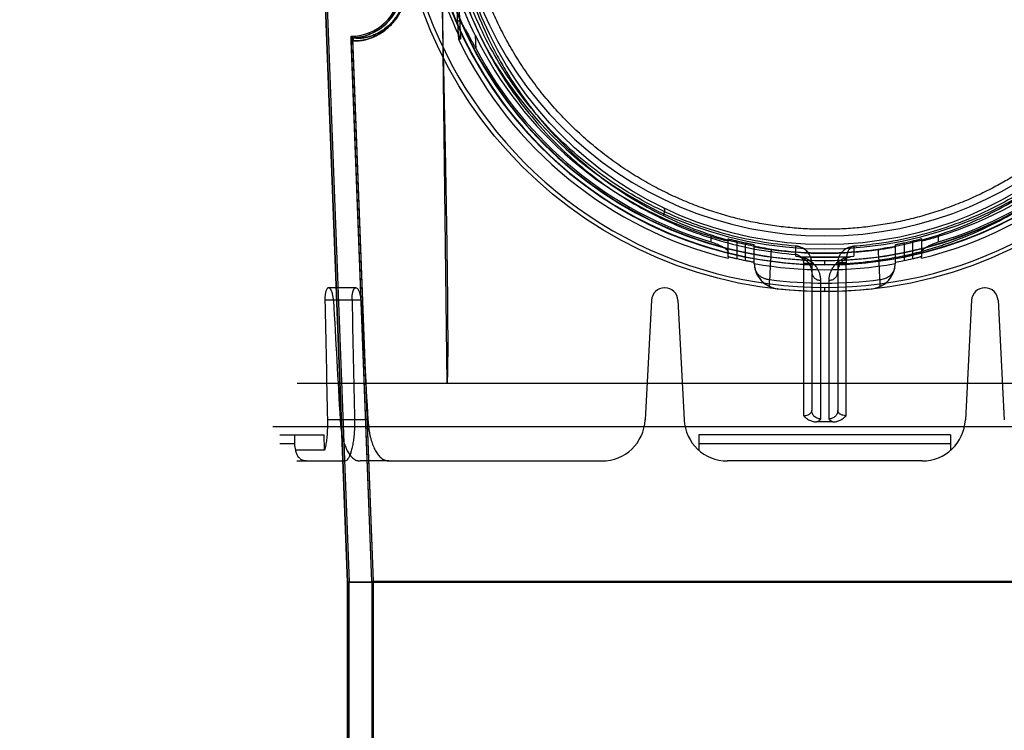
# Model space of a CAD drawing. Header units: millimetres. Extents: x 0 to 297, y 0 to 210.
# Tile 416 of 455: x 241.902 to 242.812, y 159.338 to 159.995. Entities that reach past the tile are written whole.
import ezdxf

# ---------------------------------------------------------------- set-up
doc = ezdxf.new("R2010")
doc.units = ezdxf.units.MM
doc.header["$LTSCALE"] = 16.335
doc.layers.get('0').update_dxf_attribs({"linetype": 'CONTINUOUS'})
for name, color, linetype in [('AXES_REF', 7, 'CONTINUOUS'), ('INTFCLR_1', 7, 'CONTINUOUS'), ('INTFCLR_144815', 7, 'CONTINUOUS'), ('INTFCLR_72935', 7, 'CONTINUOUS')]:
    doc.layers.add(name, color=color, linetype=linetype)

msp = doc.modelspace()

# ---------------------------------------------------------------- linework, layer by layer
at = {"color": 7, "linetype": 'Continuous'}
for radius in [7.75666, 7.756, 7.70633]:
    msp.add_circle((241.43024, 154.5393), radius, dxfattribs=at)
msp.add_arc((241.43024, 154.5393), 7.68, 278.277129, 261.722871, dxfattribs=at)
at = {"layer": 'AXES_REF', "color": 9, "linetype": 'Continuous'}
msp.add_arc((241.43024, 154.5393), 7.07561, 94.411812, 85.588188, dxfattribs=at)
at = {"layer": 'INTFCLR_1', "color": 6, "linetype": 'Continuous'}
for p, q in [((242.1637, 160.56203), (242.20522, 159.47529)), ((242.16511, 160.5621), (242.20663, 159.47531)), ((242.22781, 159.47572), (242.2087, 159.97608)), ((242.22922, 159.47575), (242.21011, 159.97614)), ((242.20522, 159.4753), (242.20663, 159.4753)), ((242.20522, 157.33929), (242.20522, 159.47529)), ((243.08771, 159.47529), (242.20522, 159.47529)), ((242.20663, 157.33929), (242.20663, 159.4753)), ((242.22781, 159.47573), (242.22781, 159.02121)), ((242.22922, 159.47573), (242.22781, 159.47573)), ((242.22922, 159.02121), (242.22922, 159.47575)), ((243.06371, 159.47575), (242.22922, 159.47575))]:
    msp.add_line(p, q, dxfattribs=at)
at = {"layer": 'INTFCLR_1', "color": 9, "linetype": 'Continuous'}
for p, q in [((242.2123, 159.97862), (242.21217, 159.98003)), ((242.2087, 159.97608), (242.21011, 159.97614))]:
    msp.add_line(p, q, dxfattribs=at)
msp.add_circle((242.64647, 160.1313), 0.344, dxfattribs=at)
at = {"layer": 'INTFCLR_1', "color": 6, "linetype": 'Continuous'}
for centre, radius, start, end in [((242.20817, 160.02603), 0.04617, 274.98025, 2.18797), ((242.20817, 160.02603), 0.04758, 274.98025, 2.18797), ((242.2125, 159.97623), 0.00381, 94.98292, 182.192), ((242.2125, 159.97623), 0.0024, 94.9837, 182.192)]:
    msp.add_arc(centre, radius, start, end, dxfattribs=at)
at = {"layer": 'INTFCLR_1', "color": 9, "linetype": 'Continuous'}
for points, knots in [([(242.79575, 160.44914), (242.79317, 160.45039), (242.78796, 160.45285), (242.7774, 160.45751), (242.7585, 160.465), (242.73618, 160.47193), (242.71616, 160.47648), (242.70597, 160.47838), (242.70008, 160.47936), (242.68534, 160.48161), (242.66008, 160.48396), (242.63025, 160.48358), (242.61096, 160.48181), (242.60205, 160.4807), (242.59612, 160.47988), (242.58007, 160.47733), (242.55431, 160.47151), (242.52938, 160.4631), (242.51463, 160.45706), (242.50933, 160.45477), (242.50148, 160.45126), (242.48496, 160.44325), (242.46076, 160.42922), (242.43822, 160.41305), (242.42447, 160.40161), (242.4183, 160.39617), (242.41424, 160.3925), (242.40336, 160.38231), (242.38664, 160.3647), (242.36665, 160.33934), (242.35198, 160.31674), (242.34278, 160.30018), (242.3378, 160.29044), (242.33061, 160.2755), (242.32102, 160.25221), (242.31278, 160.2252), (242.30865, 160.20707), (242.30697, 160.19849), (242.3059, 160.19267), (242.30325, 160.1765), (242.30115, 160.15559), (242.30064, 160.13453), (242.30078, 160.12387), (242.30098, 160.11774), (242.30167, 160.10256), (242.3037, 160.08295), (242.30746, 160.06217), (242.30971, 160.05193), (242.3111, 160.04612), (242.31328, 160.0375), (242.31691, 160.02482), (242.32434, 160.00299), (242.33323, 159.98198), (242.34223, 159.96435), (242.34769, 159.95454), (242.35611, 159.9402), (242.36992, 159.91959), (242.39077, 159.894), (242.40814, 159.87636), (242.42043, 159.86528), (242.42885, 159.85804), (242.44409, 159.84588), (242.46729, 159.82996), (242.48707, 159.81907), (242.49729, 159.81409)], [0, 0, 0, 0, 0.007849, 0.015756, 0.031597, 0.063481, 0.079626, 0.08777, 0.091863, 0.095966, 0.128601, 0.161144, 0.1775, 0.181606, 0.185715, 0.19389, 0.226106, 0.257861, 0.265773, 0.269729, 0.273679, 0.289316, 0.319969, 0.350132, 0.365145, 0.368898, 0.372652, 0.380132, 0.4097, 0.43901, 0.468442, 0.483336, 0.490852, 0.498397, 0.528733, 0.55969, 0.575573, 0.5796, 0.583649, 0.591766, 0.624461, 0.641049, 0.649425, 0.653635, 0.657838, 0.691042, 0.707462, 0.715648, 0.719738, 0.723825, 0.739972, 0.755825, 0.786932, 0.802323, 0.810003, 0.817649, 0.847851, 0.877797, 0.907903, 0.915501, 0.923101, 0.938303, 0.968875, 1, 1, 1, 1]), ([(242.49729, 159.81409), (242.50767, 159.80903), (242.52906, 159.79991), (242.55693, 159.79126), (242.57554, 159.78703), (242.58429, 159.78534), (242.59016, 159.78429), (242.6063, 159.78172), (242.633, 159.77924), (242.65983, 159.77959), (242.67619, 159.78088), (242.68216, 159.78148), (242.69106, 159.78248), (242.71007, 159.78525), (242.73875, 159.79176), (242.76234, 159.79974), (242.77584, 159.80519), (242.78119, 159.80743), (242.79038, 159.81149), (242.80822, 159.82017), (242.83253, 159.83433), (242.85298, 159.84906), (242.86483, 159.85875), (242.86908, 159.86234), (242.87535, 159.86778), (242.88847, 159.87987), (242.90726, 159.89982), (242.9275, 159.9258), (242.9401, 159.94552), (242.94693, 159.95758), (242.94964, 159.96249), (242.95425, 159.97121), (242.96289, 159.9891), (242.97135, 160.01039), (242.97833, 160.03249), (242.98436, 160.05549), (242.98978, 160.08514), (242.99184, 160.1108), (242.99218, 160.12601), (242.99224, 160.13213), (242.99214, 160.14277), (242.99114, 160.16374), (242.98858, 160.18449), (242.98558, 160.20051), (242.9844, 160.20627), (242.98253, 160.21477), (242.97939, 160.22729), (242.97445, 160.2436), (242.96698, 160.2646), (242.95921, 160.28238), (242.95173, 160.2971), (242.94656, 160.30672), (242.93701, 160.32308), (242.92187, 160.34537), (242.90131, 160.37033), (242.88419, 160.3876), (242.87307, 160.39757), (242.86892, 160.40116), (242.86261, 160.40649), (242.84854, 160.41767), (242.82551, 160.43342), (242.80588, 160.4442), (242.79575, 160.44914)], [0, 0, 0, 0, 0.031606, 0.063541, 0.079757, 0.083844, 0.087932, 0.096091, 0.128599, 0.161199, 0.16941, 0.173526, 0.177634, 0.193938, 0.226105, 0.258014, 0.262001, 0.265973, 0.273871, 0.289503, 0.320291, 0.350775, 0.358393, 0.362204, 0.366006, 0.381117, 0.411045, 0.440926, 0.47118, 0.475013, 0.478858, 0.486558, 0.501998, 0.53324, 0.549182, 0.565432, 0.598332, 0.631573, 0.635773, 0.63998, 0.648349, 0.664897, 0.697432, 0.705494, 0.709518, 0.713525, 0.729332, 0.744851, 0.760155, 0.790361, 0.797875, 0.805379, 0.820265, 0.849707, 0.879054, 0.908684, 0.916183, 0.91995, 0.923718, 0.938799, 0.96913, 1, 1, 1, 1]), ([(242.21011, 159.97614), (242.21011, 159.97603), (242.21051, 159.97581), (242.21169, 159.97562), (242.21367, 159.97556), (242.21619, 159.97573), (242.21884, 159.97608), (242.22196, 159.97672), (242.22484, 159.97756), (242.22737, 159.97846), (242.23024, 159.97964), (242.23411, 159.98158), (242.23899, 159.98472), (242.24314, 159.98819), (242.24652, 159.99167), (242.24917, 159.99485), (242.25128, 159.99787), (242.25291, 160.00059), (242.25458, 160.0037), (242.25608, 160.00711), (242.25718, 160.01032), (242.25776, 160.01231), (242.25831, 160.01443), (242.25877, 160.01663), (242.25912, 160.0189), (242.25956, 160.02249), (242.25966, 160.02554), (242.25957, 160.02798)], [0, 0, 0, 0, 0.004155, 0.013258, 0.048124, 0.074832, 0.107709, 0.147029, 0.19327, 0.219188, 0.246972, 0.308569, 0.37948, 0.462232, 0.509064, 0.559896, 0.615697, 0.64592, 0.677862, 0.746649, 0.784116, 0.803778, 0.823899, 0.865545, 0.887177, 0.909299, 1, 1, 1, 1]), ([(242.2123, 159.97862), (242.2123, 159.97851), (242.21267, 159.9783), (242.21381, 159.97809), (242.21568, 159.97802), (242.21807, 159.97817), (242.22058, 159.97849), (242.22354, 159.9791), (242.22628, 159.97988), (242.22869, 159.98074), (242.23141, 159.98186), (242.23509, 159.9837), (242.23972, 159.98669), (242.24367, 159.98999), (242.24689, 159.99331), (242.2494, 159.99635), (242.2514, 159.99923), (242.25296, 160.00183), (242.25455, 160.00479), (242.25597, 160.00805), (242.25701, 160.01111), (242.25757, 160.01302), (242.25809, 160.01504), (242.25853, 160.01714), (242.25887, 160.01931), (242.25928, 160.02274), (242.25938, 160.02565), (242.25929, 160.02798)], [0, 0, 0, 0, 0.004254, 0.013361, 0.048125, 0.074728, 0.107477, 0.146652, 0.192739, 0.218578, 0.246284, 0.307737, 0.37853, 0.461214, 0.50804, 0.558892, 0.614745, 0.645008, 0.677002, 0.745928, 0.783484, 0.803197, 0.823372, 0.865134, 0.88683, 0.909017, 1, 1, 1, 1]), ([(242.49729, 159.81409), (242.4979, 159.81555), (242.49861, 159.81749), (242.4987, 159.82065), (242.49798, 159.821)], [0, 0, 0, 0, 0.664388, 1, 1, 1, 1])]:
    msp.add_open_spline(points, degree=3, knots=knots, dxfattribs=at)
at = {"layer": 'INTFCLR_144815', "color": 9, "linetype": 'Continuous'}
for p, q in [((242.29152, 160.10952), (242.29707, 159.6593)), ((242.30505, 160.02603), (242.30681, 159.99169)), ((242.32403, 159.96814), (242.3234, 159.98046)), ((242.54117, 159.79504), (242.54117, 159.78977)), ((242.55717, 159.77607), (242.55717, 159.79257)), ((242.56517, 159.79075), (242.56517, 159.77434)), ((242.57317, 159.77265), (242.57317, 159.78898)), ((242.58117, 159.76945), (242.58117, 159.78726)), ((242.71176, 159.76945), (242.71176, 159.78726)), ((242.71976, 159.78898), (242.71976, 159.77265)), ((242.72776, 159.77434), (242.72776, 159.79075)), ((242.73576, 159.79257), (242.73576, 159.77607)), ((242.75176, 159.78977), (242.75176, 159.79504)), ((242.61965, 159.77658), (242.61968, 159.7859)), ((242.67326, 159.78576), (242.67329, 159.77658)), ((242.62677, 159.77022), (242.62677, 159.62913)), ((242.63447, 159.76994), (242.63447, 159.63392)), ((242.64647, 159.76882), (242.64647, 159.77275)), ((242.65847, 159.76994), (242.65847, 159.63392)), ((242.66614, 159.77058), (242.66616, 159.76986)), ((242.66616, 159.62913), (242.66616, 159.76986)), ((242.59546, 159.74849), (242.59543, 159.75504)), ((242.64247, 159.75429), (242.64247, 159.62621)), ((242.65047, 159.62621), (242.65047, 159.75429)), ((242.6975, 159.75504), (242.69747, 159.74849)), ((242.213, 159.7473), (242.18755, 159.7473)), ((242.60263, 159.74655), (242.60258, 159.74655)), ((242.64647, 159.74368), (242.64647, 159.74761)), ((242.69035, 159.74655), (242.6903, 159.74655)), ((242.21771, 159.73593), (242.18427, 159.73593)), ((242.22407, 159.62521), (242.18663, 159.62521)), ((242.14247, 159.6033), (242.15607, 159.6033)), ((242.53014, 159.6033), (242.76279, 159.6033)), ((242.15847, 159.5873), (242.20299, 159.5873)), ((242.24353, 159.5873), (242.21674, 159.5873)), ((242.73651, 159.5873), (242.55642, 159.5873))]:
    msp.add_line(p, q, dxfattribs=at)
at = {"layer": 'INTFCLR_144815', "color": 6, "linetype": 'Continuous'}
for p, q in [((242.30723, 160.02565), (242.30971, 159.97713)), ((242.30681, 159.99171), (242.30786, 159.97712)), ((242.30971, 159.97713), (242.30848, 159.97713)), ((242.55717, 159.77607), (242.55717, 159.77463)), ((242.58117, 159.76945), (242.58124, 159.76939)), ((242.58124, 159.76939), (242.58131, 159.76976)), ((242.61965, 159.77658), (242.6214, 159.77635)), ((242.66648, 159.77559), (242.62645, 159.77559)), ((242.67066, 159.77616), (242.6724, 159.77649)), ((242.71163, 159.76976), (242.71169, 159.76939)), ((242.71169, 159.76939), (242.71176, 159.76945)), ((242.71176, 159.771), (242.71976, 159.77265)), ((242.73576, 159.77463), (242.73576, 159.77607)), ((242.49869, 159.7473), (242.49824, 159.7473)), ((242.79469, 159.7473), (242.79424, 159.7473)), ((242.48626, 159.73593), (242.48045, 159.62521)), ((242.51068, 159.73593), (242.51648, 159.62521)), ((242.78226, 159.73593), (242.77645, 159.62521)), ((242.80668, 159.73593), (242.81248, 159.62521)), ((242.15859, 159.6593), (243.13434, 159.6593)), ((242.13598, 159.6193), (243.15696, 159.6193)), ((242.14247, 159.6113), (242.18348, 159.6113)), ((242.15607, 159.6113), (242.15607, 159.6033)), ((242.18399, 159.59715), (242.18348, 159.6113)), ((242.53014, 159.6113), (242.53014, 159.59715)), ((242.76279, 159.6113), (242.53014, 159.6113)), ((242.76279, 159.6113), (242.76279, 159.59715)), ((242.18399, 159.59715), (242.15734, 159.59715)), ((242.24353, 159.5873), (242.44051, 159.5873))]:
    msp.add_line(p, q, dxfattribs=at)
at = {"layer": 'INTFCLR_144815', "color": 9, "linetype": 'Continuous'}
msp.add_circle((242.64647, 160.1393), 0.39562, dxfattribs=at)
for centre, radius, start, end in [((242.64647, 160.13923), 0.39162, 179.98979, 0.01021), ((242.64647, 160.13948), 0.37099, 180.02823, 359.97177), ((242.64647, 160.13926), 0.37044, 179.99334, 0.00666), ((242.64647, 160.13941), 0.36699, 180.01764, 359.98236), ((242.64647, 160.13919), 0.36644, 179.98235, 0.01765), ((248.44572, 159.4643), 5.85751, 176.883698, 177.154942), ((236.80346, 159.46204), 5.90132, 2.845936, 3.115166), ((242.64647, 160.1393), 0.38763, 262.43413, 277.56587)]:
    msp.add_arc(centre, radius, start, end, dxfattribs=at)
at = {"layer": 'INTFCLR_144815', "color": 6, "linetype": 'Continuous'}
for centre, radius, start, end in [((242.64647, 160.1393), 0.356, 180.05101, 359.94899), ((242.64647, 160.1393), 0.344, 180, 360), ((242.64647, 160.1393), 0.37377, 191.28779, 205.71336), ((242.64647, 160.1393), 0.36, 206.18132, 252.99369), ((242.64647, 160.1393), 0.36, 287.00631, 333.81868), ((242.64647, 160.1393), 0.37544, 205.59168, 256.24143), ((242.64647, 160.1393), 0.37544, 283.75857, 334.40832), ((242.64647, 160.1393), 0.36505, 207.96066, 253.23575), ((242.64647, 160.1393), 0.36505, 286.76425, 332.03934), ((242.64647, 160.1393), 0.35791, 256.87173, 258.1834), ((242.64647, 160.1393), 0.35791, 281.8166, 283.12827), ((242.64647, 160.1393), 0.36, 262.08132, 277.91868), ((242.64647, 160.1393), 0.37391, 257.4429, 258.69588), ((242.60528, 159.77042), 0.02406, 182.44695, 197.10304), ((242.60529, 159.77039), 0.02399, 181.5089, 263.63513), ((242.64647, 160.1393), 0.37524, 260, 280), ((242.64647, 160.1393), 0.36371, 265.77113, 274.22887), ((242.68764, 159.77039), 0.02399, 276.36485, 358.49108), ((242.68765, 159.77042), 0.02406, 342.89906, 357.54936), ((242.64647, 160.1393), 0.37391, 281.30412, 282.5571), ((242.60522, 159.77041), 0.024, 197.11976, 245.99338), ((242.68771, 159.77041), 0.024, 294.0055, 342.88133), ((242.49824, 159.7353), 0.012, 90, 177), ((242.49869, 159.7353), 0.012, 3, 90), ((242.60525, 159.77046), 0.02406, 245.9726, 263.61558), ((242.64647, 160.1393), 0.39519, 263.62775, 276.37225), ((242.68768, 159.77045), 0.02405, 276.38097, 294.03088), ((242.79424, 159.7353), 0.012, 90, 177), ((242.79469, 159.7353), 0.012, 3, 90), ((242.44051, 159.6273), 0.04, 270, 357), ((242.55642, 159.6273), 0.04, 183, 270), ((242.73651, 159.6273), 0.04, 270, 357), ((242.17171, 159.60331), 0.01563, 180.02581, 203.1993)]:
    msp.add_arc(centre, radius, start, end, dxfattribs=at)
at = {"layer": 'INTFCLR_144815', "color": 7, "linetype": 'Continuous'}
msp.add_arc((242.61846, 159.76994), 0.016, 0.01442, 85.65048, dxfattribs=at)
at = {"layer": 'INTFCLR_144815', "color": 6, "linetype": 'Continuous'}
for centre, major_axis, ratio, start_param, end_param in [((242.64647, 166.09157), (0, 13.42681), 0.039078, -4.219293, -4.209908), ((242.64647, 176.24975), (0, 20.19549), 0.039078, -3.754987, -3.745398), ((242.64647, 165.54243), (0, 12.60267), 0.039078, -4.233565, -4.223641), ((242.64647, 175.7006), (0, 19.37135), 0.039078, -3.74371, -3.733543), ((242.64647, 159.48225), (0.50568, 0), 0.2791, 1.555802, 1.58579)]:
    msp.add_ellipse(centre, major_axis=major_axis, ratio=ratio, start_param=start_param, end_param=end_param, dxfattribs=at)
for points, knots in [([(242.64647, 159.80142), (242.64378, 159.80142), (242.63842, 159.80148), (242.63037, 159.80177), (242.62232, 159.80226), (242.61427, 159.80294), (242.60622, 159.80382), (242.59818, 159.80489), (242.59013, 159.80617), (242.5821, 159.80764), (242.57406, 159.80932), (242.56604, 159.81121), (242.55802, 159.8133), (242.55001, 159.81561), (242.54201, 159.81812), (242.53403, 159.82086), (242.52607, 159.82382), (242.51813, 159.827), (242.51022, 159.83041), (242.50234, 159.83405), (242.49449, 159.83793), (242.48669, 159.84204), (242.47893, 159.84639), (242.47124, 159.85098), (242.46361, 159.85581), (242.45605, 159.86089), (242.44859, 159.86621), (242.44121, 159.87178), (242.43395, 159.87758), (242.42681, 159.88362), (242.4198, 159.88988), (242.41295, 159.89637), (242.40626, 159.90307), (242.39974, 159.90997), (242.39342, 159.91705), (242.38731, 159.9243), (242.38141, 159.93171), (242.37575, 159.93924), (242.37033, 159.9469), (242.36516, 159.95464), (242.36024, 159.96246), (242.35559, 159.97033), (242.35119, 159.97824), (242.34706, 159.98617), (242.34319, 159.99409), (242.33958, 160.002), (242.33621, 160.00988), (242.33309, 160.01774), (242.33021, 160.02557), (242.32755, 160.03336), (242.32511, 160.04111), (242.32288, 160.04883), (242.32085, 160.05652), (242.31902, 160.06416), (242.31739, 160.07177), (242.31594, 160.07935), (242.31468, 160.0869), (242.31359, 160.09442), (242.31267, 160.10192), (242.31192, 160.1094), (242.31134, 160.11688), (242.31092, 160.12435), (242.31067, 160.13182), (242.31061, 160.13681), (242.31061, 160.1393)], [0, 0, 0, 0, 0.015212, 0.030431, 0.045667, 0.060928, 0.076222, 0.091556, 0.10694, 0.12238, 0.137885, 0.153462, 0.16912, 0.184865, 0.200705, 0.216645, 0.232694, 0.248855, 0.265137, 0.281542, 0.298076, 0.314741, 0.33154, 0.348474, 0.365542, 0.382744, 0.400075, 0.41753, 0.4351, 0.452774, 0.470541, 0.488383, 0.506283, 0.524217, 0.542164, 0.560097, 0.577989, 0.595814, 0.613542, 0.631149, 0.648609, 0.665902, 0.683005, 0.699898, 0.716561, 0.732992, 0.74919, 0.765164, 0.780921, 0.796475, 0.811835, 0.827015, 0.842026, 0.85688, 0.871586, 0.88616, 0.900615, 0.914969, 0.929241, 0.943448, 0.957609, 0.971743, 0.985867, 1, 1, 1, 1]), ([(242.98232, 160.1393), (242.98232, 160.13439), (242.9821, 160.12456), (242.98113, 160.10982), (242.97951, 160.09507), (242.97724, 160.08026), (242.97426, 160.06536), (242.97056, 160.05033), (242.96607, 160.03517), (242.96076, 160.01989), (242.95472, 160.00489), (242.94831, 159.99094), (242.94201, 159.97865), (242.93612, 159.96817), (242.93067, 159.95918), (242.92565, 159.95142), (242.92104, 159.94468), (242.91684, 159.93881), (242.91301, 159.9337), (242.90954, 159.92923), (242.90638, 159.92528), (242.90328, 159.92152), (242.90009, 159.91777), (242.89686, 159.91408), (242.89382, 159.9107), (242.8911, 159.90776), (242.88867, 159.9052), (242.88651, 159.90295), (242.88448, 159.90088), (242.88242, 159.89882), (242.88015, 159.89659), (242.87762, 159.89414), (242.87477, 159.89145), (242.87156, 159.8885), (242.86795, 159.88526), (242.86388, 159.88172), (242.85928, 159.87785), (242.85407, 159.87364), (242.84817, 159.86907), (242.84145, 159.86411), (242.83374, 159.85873), (242.82485, 159.85292), (242.81459, 159.84668), (242.80263, 159.84003), (242.78888, 159.83313), (242.77378, 159.82646), (242.75802, 159.82044), (242.74215, 159.81527), (242.72624, 159.81094), (242.7103, 159.80744), (242.69432, 159.80473), (242.67834, 159.80281), (242.66239, 159.80167), (242.65176, 159.80142), (242.64647, 159.80142)], [0, 0, 0, 0, 0.027843, 0.055729, 0.0837, 0.111979, 0.140633, 0.169847, 0.199686, 0.230233, 0.261559, 0.291326, 0.317258, 0.339821, 0.35948, 0.37686, 0.392208, 0.405789, 0.417775, 0.428414, 0.437851, 0.446463, 0.456046, 0.465752, 0.474299, 0.481796, 0.488459, 0.494325, 0.499472, 0.504892, 0.510881, 0.517494, 0.524864, 0.533084, 0.542211, 0.552379, 0.563667, 0.576283, 0.590323, 0.605983, 0.623666, 0.643617, 0.666177, 0.691756, 0.721164, 0.753357, 0.785315, 0.816822, 0.847918, 0.878785, 0.909337, 0.939773, 0.969957, 1, 1, 1, 1]), ([(242.3234, 159.98046), (242.32286, 159.98157), (242.32176, 159.98382), (242.32013, 159.98729), (242.3185, 159.99086), (242.31689, 159.99449), (242.31533, 159.99811), (242.31386, 160.00164), (242.31251, 160.00498), (242.31132, 160.00804), (242.31029, 160.01074), (242.30942, 160.01308), (242.30868, 160.01511), (242.30806, 160.01687), (242.30753, 160.01838), (242.30707, 160.0197), (242.30662, 160.02107), (242.30608, 160.02252), (242.30583, 160.02395), (242.30431, 160.02616), (242.30505, 160.02603)], [0, 0, 0, 0, 0.075028, 0.153189, 0.2335, 0.314736, 0.39538, 0.473764, 0.548071, 0.615426, 0.673893, 0.724368, 0.76795, 0.805581, 0.838061, 0.866, 0.889911, 0.927583, 0.954186, 1, 1, 1, 1]), ([(242.2975, 159.6593), (242.29754, 159.65972), (242.29761, 159.6606), (242.29769, 159.66199), (242.29776, 159.66353), (242.29782, 159.66523), (242.29787, 159.66709), (242.29792, 159.66913), (242.29797, 159.67136), (242.29801, 159.67378), (242.29804, 159.67643), (242.29807, 159.67931), (242.29809, 159.68244), (242.29811, 159.68585), (242.29812, 159.68955), (242.29813, 159.69357), (242.29813, 159.69794), (242.29812, 159.70268), (242.2981, 159.70783), (242.29807, 159.71343), (242.29804, 159.71951), (242.29799, 159.72612), (242.29793, 159.7333), (242.29786, 159.7411), (242.29777, 159.74959), (242.29766, 159.75882), (242.29754, 159.76886), (242.29739, 159.77979), (242.29722, 159.7917), (242.29702, 159.80466), (242.2968, 159.8188), (242.29654, 159.83422), (242.29624, 159.85105), (242.29589, 159.86943), (242.2955, 159.88952), (242.29505, 159.9115), (242.29454, 159.93555), (242.29396, 159.96191), (242.29329, 159.99084), (242.2928, 160.011), (242.29254, 160.02156)], [0, 0, 0, 0, 0.003464, 0.007315, 0.01157, 0.016251, 0.021384, 0.026997, 0.033127, 0.039813, 0.047097, 0.055027, 0.063654, 0.073034, 0.083227, 0.094299, 0.106326, 0.119389, 0.133577, 0.14899, 0.165735, 0.183928, 0.203697, 0.22518, 0.248542, 0.273959, 0.301612, 0.331704, 0.364474, 0.400178, 0.439092, 0.481537, 0.527863, 0.57846, 0.633761, 0.694248, 0.760453, 0.832985, 0.912555, 1, 1, 1, 1]), ([(242.30681, 159.99169), (242.30677, 159.99217), (242.30678, 159.99298), (242.30685, 159.99455), (242.30842, 159.9944), (242.30925, 159.99333), (242.31024, 159.99219), (242.31127, 159.9907), (242.31222, 159.98926), (242.31312, 159.9878), (242.31394, 159.98644), (242.31486, 159.98487), (242.31589, 159.98308), (242.31703, 159.98106), (242.31828, 159.97881), (242.31962, 159.97637), (242.32104, 159.97374), (242.32252, 159.97098), (242.32353, 159.9691), (242.32403, 159.96814)], [0, 0, 0, 0, 0.042108, 0.077133, 0.1095, 0.146799, 0.194541, 0.241234, 0.304895, 0.344659, 0.390621, 0.443391, 0.503384, 0.570825, 0.645529, 0.726883, 0.814136, 0.90581, 1, 1, 1, 1]), ([(242.54117, 159.79504), (242.54178, 159.79485), (242.543, 159.79449), (242.5448, 159.79396), (242.54654, 159.79346), (242.54821, 159.79299), (242.54978, 159.79257), (242.55124, 159.79218), (242.55254, 159.79186), (242.55406, 159.79143), (242.55522, 159.79146), (242.55717, 159.79032), (242.55717, 159.79084)], [0, 0, 0, 0, 0.11577, 0.229644, 0.339892, 0.444916, 0.543679, 0.634698, 0.717445, 0.790614, 0.906055, 1, 1, 1, 1]), ([(242.54117, 159.78977), (242.54176, 159.78959), (242.54292, 159.78922), (242.54465, 159.78862), (242.54635, 159.78797), (242.548, 159.78728), (242.54957, 159.78656), (242.55104, 159.78581), (242.5524, 159.78505), (242.55361, 159.78428), (242.55467, 159.78352), (242.55577, 159.78257), (242.55676, 159.78149), (242.55717, 159.78043), (242.55717, 159.77998)], [0, 0, 0, 0, 0.094411, 0.188973, 0.283342, 0.375792, 0.46546, 0.551126, 0.631657, 0.706146, 0.773699, 0.833738, 0.930349, 1, 1, 1, 1]), ([(242.55717, 159.79257), (242.55717, 159.79292), (242.55849, 159.79213), (242.55952, 159.79214), (242.56125, 159.79164), (242.56276, 159.79132), (242.56412, 159.79099), (242.56482, 159.79083), (242.56517, 159.79075)], [0, 0, 0, 0, 0.129117, 0.285328, 0.492152, 0.736355, 0.86696, 1, 1, 1, 1]), ([(242.57317, 159.78898), (242.57353, 159.7889), (242.57422, 159.78876), (242.57557, 159.78848), (242.57709, 159.78814), (242.5788, 159.78788), (242.57987, 159.7874), (242.58117, 159.78762), (242.58117, 159.78726)], [0, 0, 0, 0, 0.131659, 0.26102, 0.503336, 0.709971, 0.867338, 1, 1, 1, 1]), ([(242.71176, 159.78726), (242.71176, 159.78762), (242.71307, 159.7874), (242.71413, 159.78788), (242.71585, 159.78814), (242.71736, 159.78848), (242.71871, 159.78876), (242.71941, 159.7889), (242.71976, 159.78898)], [0, 0, 0, 0, 0.132946, 0.290272, 0.496687, 0.738969, 0.868292, 1, 1, 1, 1]), ([(242.72776, 159.79075), (242.72811, 159.79083), (242.72882, 159.791), (242.73015, 159.7913), (242.73179, 159.79176), (242.73342, 159.79183), (242.73576, 159.79335), (242.73576, 159.79257)], [0, 0, 0, 0, 0.132844, 0.263378, 0.507634, 0.714909, 1, 1, 1, 1]), ([(242.73576, 159.79084), (242.73576, 159.79031), (242.73772, 159.79146), (242.73888, 159.79143), (242.7404, 159.79187), (242.74171, 159.79218), (242.74316, 159.79257), (242.74473, 159.793), (242.74639, 159.79346), (242.74814, 159.79396), (242.74993, 159.79449), (242.75115, 159.79485), (242.75176, 159.79504)], [0, 0, 0, 0, 0.094652, 0.210363, 0.283555, 0.366209, 0.457034, 0.555573, 0.660385, 0.770398, 0.884096, 1, 1, 1, 1]), ([(242.73576, 159.77998), (242.73576, 159.78045), (242.73613, 159.78138), (242.73699, 159.78239), (242.73794, 159.78326), (242.73898, 159.78405), (242.7402, 159.78485), (242.74157, 159.78564), (242.74307, 159.78642), (242.74469, 159.78717), (242.74639, 159.78789), (242.74815, 159.78857), (242.74994, 159.7892), (242.75115, 159.78959), (242.75176, 159.78977)], [0, 0, 0, 0, 0.072537, 0.145982, 0.205315, 0.272746, 0.347804, 0.429705, 0.517462, 0.609904, 0.705744, 0.803617, 0.902147, 1, 1, 1, 1]), ([(242.58117, 159.78555), (242.58117, 159.78502), (242.58309, 159.78532), (242.58429, 159.78477), (242.58579, 159.78454), (242.58707, 159.78429), (242.58851, 159.78404), (242.59004, 159.78377), (242.59167, 159.78351), (242.59336, 159.78324), (242.5951, 159.78298), (242.59628, 159.78281), (242.59687, 159.78273)], [0, 0, 0, 0, 0.099657, 0.218185, 0.292539, 0.375875, 0.467045, 0.565104, 0.668813, 0.776821, 0.887679, 1, 1, 1, 1]), ([(242.69606, 159.78273), (242.69665, 159.78281), (242.69783, 159.78298), (242.69958, 159.78324), (242.70127, 159.78351), (242.7029, 159.78377), (242.70443, 159.78404), (242.70587, 159.78429), (242.70715, 159.78454), (242.70865, 159.78478), (242.70984, 159.78532), (242.71176, 159.78502), (242.71176, 159.78555)], [0, 0, 0, 0, 0.112443, 0.223468, 0.33158, 0.435316, 0.53342, 0.624661, 0.708034, 0.782373, 0.900771, 1, 1, 1, 1]), ([(242.55717, 159.77607), (242.55717, 159.77642), (242.55849, 159.77565), (242.55953, 159.77567), (242.56125, 159.77519), (242.56276, 159.77488), (242.56412, 159.77457), (242.56482, 159.77442), (242.56517, 159.77434)], [0, 0, 0, 0, 0.129494, 0.285932, 0.492788, 0.736757, 0.867174, 1, 1, 1, 1]), ([(242.57317, 159.77265), (242.57353, 159.77258), (242.57456, 159.77237), (242.57616, 159.77203), (242.57803, 159.77175), (242.57938, 159.7712), (242.58117, 159.77155), (242.58117, 159.771)], [0, 0, 0, 0, 0.131533, 0.385401, 0.611667, 0.795278, 1, 1, 1, 1]), ([(242.62227, 159.77616), (242.62278, 159.77604), (242.62374, 159.77583), (242.62514, 159.77563), (242.62603, 159.77559), (242.62645, 159.77559)], [0, 0, 0, 0, 0.36917, 0.701355, 1, 1, 1, 1]), ([(242.66648, 159.77559), (242.6669, 159.77559), (242.66779, 159.77563), (242.66919, 159.77583), (242.67015, 159.77604), (242.67066, 159.77616)], [0, 0, 0, 0, 0.298619, 0.630232, 1, 1, 1, 1]), ([(242.72776, 159.77434), (242.72811, 159.77442), (242.72881, 159.77457), (242.73015, 159.77486), (242.73178, 159.77531), (242.73342, 159.77536), (242.73576, 159.77685), (242.73576, 159.77607)], [0, 0, 0, 0, 0.132666, 0.263032, 0.507053, 0.71431, 1, 1, 1, 1]), ([(242.18755, 159.7473), (242.18725, 159.7473), (242.18658, 159.74702), (242.18585, 159.74605), (242.18538, 159.74496), (242.18504, 159.74387), (242.18482, 159.74292), (242.18463, 159.74189), (242.18448, 159.74079), (242.18437, 159.73963), (242.18429, 159.73842), (242.18426, 159.73718), (242.18427, 159.73635), (242.18427, 159.73593)], [0, 0, 0, 0, 0.071007, 0.162974, 0.284549, 0.356475, 0.434855, 0.519186, 0.608646, 0.702407, 0.799593, 0.899076, 1, 1, 1, 1]), ([(242.19216, 159.73593), (242.19214, 159.73634), (242.19208, 159.73715), (242.19195, 159.73836), (242.19177, 159.73953), (242.19156, 159.74067), (242.1913, 159.74175), (242.19101, 159.74277), (242.19069, 159.74371), (242.19034, 159.74457), (242.18997, 159.74531), (242.18951, 159.74606), (242.18888, 159.74686), (242.18813, 159.7473), (242.18769, 159.7473)], [0, 0, 0, 0, 0.0962, 0.190631, 0.283722, 0.374118, 0.461022, 0.54387, 0.622044, 0.694481, 0.759635, 0.816851, 0.898173, 1, 1, 1, 1]), ([(242.20936, 159.73593), (242.20935, 159.73635), (242.20935, 159.73719), (242.20939, 159.73843), (242.20947, 159.73963), (242.20959, 159.74079), (242.20975, 159.7419), (242.20995, 159.74293), (242.21019, 159.74387), (242.21047, 159.74473), (242.21078, 159.74548), (242.21122, 159.74627), (242.21183, 159.74702), (242.21253, 159.7473), (242.21285, 159.7473)], [0, 0, 0, 0, 0.100465, 0.199367, 0.295806, 0.38867, 0.477251, 0.560814, 0.638569, 0.710087, 0.774495, 0.831939, 0.925614, 1, 1, 1, 1]), ([(242.21771, 159.73593), (242.21769, 159.73633), (242.21763, 159.73714), (242.21749, 159.73833), (242.21731, 159.7395), (242.21709, 159.74063), (242.21682, 159.7417), (242.21652, 159.74272), (242.21618, 159.74367), (242.21582, 159.74452), (242.21543, 159.74527), (242.21494, 159.74604), (242.21425, 159.74686), (242.21346, 159.7473), (242.213, 159.7473)], [0, 0, 0, 0, 0.094333, 0.186969, 0.278449, 0.367421, 0.453162, 0.535157, 0.612862, 0.685186, 0.750546, 0.809328, 0.894703, 1, 1, 1, 1]), ([(242.18663, 159.62521), (242.18665, 159.62415), (242.18667, 159.62205), (242.18663, 159.61893), (242.18652, 159.61585), (242.18635, 159.61284), (242.1861, 159.60991), (242.18579, 159.60709), (242.18543, 159.60439), (242.18501, 159.60183), (242.18454, 159.59943), (242.18418, 159.59789), (242.18399, 159.59715)], [0, 0, 0, 0, 0.111971, 0.222747, 0.331945, 0.438969, 0.542937, 0.643665, 0.740168, 0.832078, 0.91891, 1, 1, 1, 1]), ([(242.19837, 159.62521), (242.19843, 159.62417), (242.19858, 159.6221), (242.19889, 159.61903), (242.19928, 159.61601), (242.19977, 159.61306), (242.20033, 159.6102), (242.20099, 159.60743), (242.20173, 159.60477), (242.20255, 159.60226), (242.20345, 159.59991), (242.20443, 159.5977), (242.2055, 159.59565), (242.20665, 159.59379), (242.20788, 159.59214), (242.20919, 159.59069), (242.21058, 159.58948), (242.21205, 159.58851), (242.21357, 159.58781), (242.21514, 159.58739), (242.2162, 159.5873), (242.21674, 159.5873)], [0, 0, 0, 0, 0.068908, 0.137058, 0.204518, 0.27085, 0.334779, 0.397616, 0.459127, 0.517438, 0.572505, 0.625918, 0.677609, 0.725149, 0.770874, 0.813793, 0.854336, 0.8929, 0.929663, 0.964746, 1, 1, 1, 1]), ([(242.21163, 159.62521), (242.21166, 159.62417), (242.21168, 159.62212), (242.21163, 159.61907), (242.21152, 159.61607), (242.21134, 159.61314), (242.21109, 159.6103), (242.21078, 159.60756), (242.21041, 159.60492), (242.20998, 159.6024), (242.20951, 159.60002), (242.20898, 159.5978), (242.20842, 159.59577), (242.20783, 159.59393), (242.20723, 159.59235), (242.20665, 159.59105), (242.20611, 159.59004), (242.2056, 159.5892), (242.20504, 159.58847), (242.20427, 159.58769), (242.20349, 159.5873), (242.20299, 159.5873)], [0, 0, 0, 0, 0.077195, 0.153047, 0.227861, 0.301089, 0.371822, 0.440763, 0.507237, 0.570862, 0.631449, 0.688253, 0.740695, 0.789181, 0.832214, 0.867131, 0.894636, 0.917692, 0.940562, 0.962679, 1, 1, 1, 1]), ([(242.22407, 159.62521), (242.22413, 159.62419), (242.22428, 159.62216), (242.2246, 159.61913), (242.225, 159.61615), (242.2255, 159.61323), (242.22609, 159.61038), (242.22677, 159.60762), (242.22753, 159.60497), (242.2284, 159.60245), (242.22935, 159.60006), (242.23039, 159.59782), (242.23152, 159.59576), (242.23274, 159.59388), (242.23405, 159.59221), (242.23545, 159.59075), (242.23692, 159.58952), (242.23848, 159.58854), (242.24011, 159.58783), (242.2418, 159.58739), (242.24296, 159.5873), (242.24353, 159.5873)], [0, 0, 0, 0, 0.06661, 0.132711, 0.19824, 0.262977, 0.326101, 0.387982, 0.44796, 0.505979, 0.562102, 0.615508, 0.666833, 0.71539, 0.761566, 0.805358, 0.846867, 0.886652, 0.924856, 0.962476, 1, 1, 1, 1]), ([(242.62677, 159.62913), (242.62712, 159.62879), (242.62779, 159.62816), (242.62878, 159.62731), (242.62972, 159.62659), (242.63089, 159.62578), (242.63231, 159.62496), (242.63402, 159.62422), (242.63568, 159.62371), (242.6373, 159.62343), (242.63837, 159.62336), (242.63888, 159.62337)], [0, 0, 0, 0, 0.105485, 0.199428, 0.28466, 0.363518, 0.509047, 0.642911, 0.767975, 0.887199, 1, 1, 1, 1]), ([(242.65405, 159.62337), (242.65452, 159.62336), (242.65547, 159.62341), (242.65692, 159.62365), (242.65838, 159.62404), (242.65988, 159.62462), (242.66139, 159.62538), (242.66294, 159.62637), (242.66456, 159.62762), (242.66561, 159.6286), (242.66616, 159.62913)], [0, 0, 0, 0, 0.102635, 0.207436, 0.318189, 0.433637, 0.556034, 0.686701, 0.833208, 1, 1, 1, 1]), ([(242.16684, 159.5873), (242.16644, 159.5873), (242.16567, 159.58736), (242.16451, 159.58761), (242.16333, 159.58805), (242.1621, 159.58875), (242.1609, 159.58972), (242.15982, 159.59093), (242.15892, 159.59232), (242.1582, 159.59384), (242.15766, 159.59546), (242.15743, 159.59658), (242.15734, 159.59715)], [0, 0, 0, 0, 0.081313, 0.15473, 0.237219, 0.333868, 0.438394, 0.546741, 0.658619, 0.770417, 0.88402, 1, 1, 1, 1])]:
    msp.add_open_spline(points, degree=3, knots=knots, dxfattribs=at)
at = {"layer": 'INTFCLR_144815', "color": 9, "linetype": 'Continuous'}
for points, knots in [([(242.2917, 160.13158), (242.29196, 160.12012), (242.29354, 160.09735), (242.29901, 160.06369), (242.30537, 160.03905), (242.31052, 160.02296), (242.31416, 160.01241), (242.32109, 159.99439), (242.33261, 159.96954), (242.34489, 159.94826), (242.35381, 159.93464), (242.35992, 159.92575), (242.37105, 159.91066), (242.38834, 159.89022), (242.40738, 159.8714), (242.4216, 159.85914), (242.42999, 159.85238), (242.4428, 159.84254), (242.46285, 159.82887), (242.49126, 159.8131), (242.51625, 159.80211), (242.53441, 159.79561), (242.54504, 159.79224), (242.56117, 159.78753), (242.58587, 159.78192), (242.60823, 159.77907), (242.61949, 159.7782)], [0, 0, 0, 0, 0.065113, 0.129395, 0.193439, 0.209443, 0.225338, 0.256842, 0.319031, 0.380741, 0.396155, 0.411501, 0.442018, 0.50265, 0.563324, 0.593891, 0.609235, 0.624547, 0.685602, 0.746842, 0.808889, 0.840435, 0.856339, 0.872234, 0.935843, 1, 1, 1, 1]), ([(242.61968, 159.7859), (242.60849, 159.78675), (242.5863, 159.78953), (242.56176, 159.79503), (242.54575, 159.79962), (242.53519, 159.80293), (242.51717, 159.80928), (242.49236, 159.82002), (242.46415, 159.83545), (242.44424, 159.84882), (242.43152, 159.85845), (242.42318, 159.86506), (242.40909, 159.87705), (242.39019, 159.89545), (242.37302, 159.91544), (242.36197, 159.93021), (242.35591, 159.9389), (242.34706, 159.95222), (242.33488, 159.97301), (242.32345, 159.99733), (242.31658, 160.01495), (242.31297, 160.02527), (242.30786, 160.041), (242.30156, 160.06509), (242.29614, 160.098), (242.29459, 160.12027), (242.29433, 160.13148)], [0, 0, 0, 0, 0.064671, 0.128756, 0.144762, 0.160775, 0.192524, 0.254924, 0.31644, 0.377694, 0.393042, 0.408418, 0.439031, 0.499732, 0.560307, 0.590764, 0.606072, 0.621444, 0.682935, 0.744836, 0.776171, 0.791975, 0.807884, 0.871519, 0.935357, 1, 1, 1, 1]), ([(242.66616, 159.76986), (242.67665, 159.77046), (242.69861, 159.77273), (242.72591, 159.77822), (242.74396, 159.78329), (242.75223, 159.78588), (242.75771, 159.78769), (242.77256, 159.79287), (242.79616, 159.80277), (242.82112, 159.81621), (242.83778, 159.82678), (242.84707, 159.83315), (242.86071, 159.84299), (242.87592, 159.85538), (242.89019, 159.86876), (242.89808, 159.87669), (242.90962, 159.88883), (242.92587, 159.90803), (242.9452, 159.93557), (242.95926, 159.96005), (242.96735, 159.97666), (242.97091, 159.98453), (242.97323, 159.98982), (242.97939, 160.00455), (242.98814, 160.02939), (242.9946, 160.05503), (242.99766, 160.07103), (242.99868, 160.07695), (243.00012, 160.08586), (243.0025, 160.10401), (243.00359, 160.1208), (243.00384, 160.13158)], [0, 0, 0, 0, 0.057996, 0.121608, 0.153441, 0.161416, 0.169398, 0.185308, 0.24818, 0.310397, 0.341479, 0.357042, 0.372565, 0.434281, 0.465088, 0.480517, 0.495973, 0.557543, 0.619112, 0.681404, 0.713073, 0.721053, 0.729034, 0.745001, 0.809116, 0.874184, 0.890692, 0.89899, 0.907315, 0.940505, 1, 1, 1, 1]), ([(242.99866, 160.13148), (242.99843, 160.12113), (242.99736, 160.10504), (242.99503, 160.08765), (242.99362, 160.07912), (242.99261, 160.07346), (242.98961, 160.05815), (242.98326, 160.03361), (242.97465, 160.00985), (242.9686, 159.99578), (242.96631, 159.99071), (242.96281, 159.98318), (242.95484, 159.96727), (242.94099, 159.94384), (242.92195, 159.91748), (242.90595, 159.89913), (242.89459, 159.88752), (242.88682, 159.87994), (242.87273, 159.86711), (242.85775, 159.85526), (242.84432, 159.84586), (242.83515, 159.83976), (242.81871, 159.82963), (242.79409, 159.81676), (242.77083, 159.80729), (242.7562, 159.80234), (242.75079, 159.80062), (242.74264, 159.79813), (242.72483, 159.79328), (242.7003, 159.78849), (242.68114, 159.78636), (242.67326, 159.78576)], [0, 0, 0, 0, 0.059644, 0.092824, 0.101149, 0.109448, 0.12596, 0.191091, 0.255366, 0.271391, 0.279405, 0.287419, 0.319247, 0.38196, 0.444104, 0.506417, 0.522088, 0.537741, 0.569032, 0.631852, 0.64768, 0.66356, 0.695308, 0.75898, 0.823473, 0.839814, 0.848016, 0.856212, 0.888944, 0.95442, 1, 1, 1, 1]), ([(242.61949, 159.7782), (242.61952, 159.77868), (242.61959, 159.77964), (242.61968, 159.78106), (242.61975, 159.78241), (242.61979, 159.78362), (242.6198, 159.78457), (242.61979, 159.78533), (242.61977, 159.78564), (242.61972, 159.78591), (242.61968, 159.7859)], [0, 0, 0, 0, 0.185489, 0.373702, 0.55335, 0.712706, 0.840982, 0.931952, 0.983513, 1, 1, 1, 1]), ([(242.65847, 159.76994), (242.65847, 159.77112), (242.65866, 159.77289), (242.6593, 159.77512), (242.65993, 159.77667), (242.66068, 159.7781), (242.66182, 159.7798), (242.66315, 159.78128), (242.66462, 159.78252), (242.66612, 159.78357), (242.66773, 159.78441), (242.66939, 159.78503), (242.67108, 159.7855), (242.67239, 159.7857), (242.67326, 159.78576)], [0, 0, 0, 0, 0.149027, 0.22153, 0.291336, 0.359098, 0.424431, 0.548361, 0.608329, 0.666546, 0.779273, 0.83481, 0.890175, 1, 1, 1, 1]), ([(242.67326, 159.78576), (242.67281, 159.78574), (242.67188, 159.78554), (242.67058, 159.78479), (242.66938, 159.7836), (242.6683, 159.78194), (242.66755, 159.78022), (242.66704, 159.77861), (242.6667, 159.77721), (242.66642, 159.7757), (242.66616, 159.77348), (242.66611, 159.77175), (242.66614, 159.77058)], [0, 0, 0, 0, 0.074346, 0.154004, 0.244396, 0.351854, 0.479286, 0.552052, 0.631131, 0.715912, 0.80686, 1, 1, 1, 1]), ([(242.63447, 159.76199), (242.63447, 159.76261), (242.63438, 159.76387), (242.63398, 159.76574), (242.63329, 159.76761), (242.63245, 159.76913), (242.63161, 159.77033), (242.63086, 159.77125), (242.62997, 159.77216), (242.62893, 159.77305), (242.62769, 159.77394), (242.62619, 159.77481), (242.62436, 159.7756), (242.623, 159.776), (242.62227, 159.77616)], [0, 0, 0, 0, 0.092337, 0.186226, 0.283709, 0.387478, 0.442924, 0.501456, 0.563755, 0.631078, 0.705421, 0.789911, 0.888645, 1, 1, 1, 1]), ([(242.62645, 159.77559), (242.62727, 159.77532), (242.62852, 159.77483), (242.63013, 159.77404), (242.6313, 159.77339), (242.63267, 159.77252), (242.63417, 159.77141), (242.63572, 159.77002), (242.63705, 159.76862), (242.63819, 159.7672), (242.63945, 159.76534), (242.6407, 159.76298), (242.64173, 159.76009), (242.64233, 159.75719), (242.64247, 159.75525), (242.64247, 159.75429)], [0, 0, 0, 0, 0.090967, 0.141428, 0.188315, 0.232094, 0.312054, 0.384685, 0.452069, 0.515533, 0.575808, 0.688968, 0.795641, 0.898606, 1, 1, 1, 1]), ([(242.65047, 159.75429), (242.65047, 159.75525), (242.6506, 159.75719), (242.6512, 159.76008), (242.65223, 159.76297), (242.65376, 159.76586), (242.65548, 159.76819), (242.65719, 159.77001), (242.65875, 159.7714), (242.6606, 159.77277), (242.6624, 159.77385), (242.66439, 159.77482), (242.66565, 159.77531), (242.66648, 159.77559)], [0, 0, 0, 0, 0.101365, 0.204249, 0.310769, 0.423711, 0.547186, 0.61471, 0.687314, 0.766983, 0.857133, 0.908068, 1, 1, 1, 1]), ([(242.67066, 159.77616), (242.67031, 159.77608), (242.66958, 159.7759), (242.66823, 159.77545), (242.66673, 159.7748), (242.66522, 159.77393), (242.66399, 159.77305), (242.66295, 159.77215), (242.66181, 159.77097), (242.66066, 159.76947), (242.65964, 159.7676), (242.65895, 159.76574), (242.65855, 159.76387), (242.65847, 159.76261), (242.65847, 159.76199)], [0, 0, 0, 0, 0.053416, 0.111705, 0.211483, 0.295523, 0.369575, 0.436872, 0.499287, 0.612996, 0.716546, 0.813899, 0.907698, 1, 1, 1, 1]), ([(242.66614, 159.77058), (242.66519, 159.77058), (242.66378, 159.77055), (242.66197, 159.77048), (242.66077, 159.7704), (242.65981, 159.77031), (242.65908, 159.77019), (242.6587, 159.77011), (242.65847, 159.77), (242.65847, 159.76994)], [0, 0, 0, 0, 0.368156, 0.545346, 0.702951, 0.831033, 0.923212, 0.977777, 1, 1, 1, 1]), ([(242.66616, 159.76986), (242.66521, 159.76986), (242.66379, 159.76985), (242.66198, 159.76981), (242.66077, 159.76978), (242.65982, 159.76973), (242.65907, 159.7697), (242.65874, 159.76963), (242.65847, 159.76962), (242.65847, 159.76958)], [0, 0, 0, 0, 0.370873, 0.549313, 0.708024, 0.836382, 0.928711, 0.982095, 1, 1, 1, 1]), ([(242.58228, 159.76335), (242.58261, 159.76266), (242.58347, 159.76122), (242.58522, 159.75927), (242.58747, 159.75757), (242.59, 159.75628), (242.59268, 159.75542), (242.59452, 159.75512), (242.59543, 159.75504)], [0, 0, 0, 0, 0.140584, 0.307933, 0.481444, 0.657486, 0.831739, 1, 1, 1, 1]), ([(242.63447, 159.76199), (242.63447, 159.76052), (242.63512, 159.75845), (242.63677, 159.7565), (242.63805, 159.7555), (242.63948, 159.75479), (242.64097, 159.75438), (242.64198, 159.75429), (242.64247, 159.75429)], [0, 0, 0, 0, 0.360144, 0.491554, 0.623983, 0.754708, 0.880648, 1, 1, 1, 1]), ([(242.65047, 159.75429), (242.65095, 159.75429), (242.65196, 159.75438), (242.65396, 159.75493), (242.65627, 159.75637), (242.65806, 159.75899), (242.65847, 159.76103), (242.65847, 159.76199)], [0, 0, 0, 0, 0.119246, 0.245042, 0.506619, 0.764331, 1, 1, 1, 1]), ([(242.6975, 159.75504), (242.69893, 159.75517), (242.70172, 159.75574), (242.70551, 159.7575), (242.70862, 159.76004), (242.71011, 159.76221), (242.71065, 159.76335)], [0, 0, 0, 0, 0.264918, 0.521799, 0.767006, 1, 1, 1, 1]), ([(242.62677, 159.62913), (242.62753, 159.62915), (242.629, 159.62931), (242.63085, 159.62985), (242.63225, 159.63057), (242.63368, 159.63162), (242.63447, 159.63296), (242.63447, 159.63392)], [0, 0, 0, 0, 0.230129, 0.452145, 0.586523, 0.707419, 1, 1, 1, 1]), ([(242.64247, 159.62621), (242.64147, 159.62621), (242.63992, 159.6265), (242.63805, 159.62743), (242.63677, 159.62843), (242.63573, 159.62966), (242.63499, 159.63104), (242.63456, 159.63248), (242.63447, 159.63345), (242.63447, 159.63392)], [0, 0, 0, 0, 0.243345, 0.373501, 0.50551, 0.636509, 0.763881, 0.885415, 1, 1, 1, 1]), ([(242.65847, 159.63392), (242.65847, 159.63295), (242.65817, 159.63145), (242.6572, 159.62966), (242.65616, 159.62843), (242.65488, 159.62743), (242.65301, 159.6265), (242.65146, 159.62621), (242.65047, 159.62621)], [0, 0, 0, 0, 0.235268, 0.362782, 0.493927, 0.626083, 0.756384, 1, 1, 1, 1]), ([(242.66616, 159.62913), (242.66516, 159.62915), (242.66367, 159.62935), (242.66185, 159.62997), (242.66068, 159.63057), (242.65925, 159.63162), (242.65847, 159.63296), (242.65847, 159.63392)], [0, 0, 0, 0, 0.306546, 0.452826, 0.586449, 0.707892, 1, 1, 1, 1]), ([(242.64247, 159.62621), (242.64247, 159.62591), (242.64219, 159.62523), (242.64125, 159.62442), (242.64009, 159.62382), (242.63925, 159.62349), (242.63888, 159.62337)], [0, 0, 0, 0, 0.18659, 0.431725, 0.761081, 1, 1, 1, 1]), ([(242.65405, 159.62337), (242.65368, 159.62349), (242.65283, 159.62383), (242.65146, 159.62451), (242.65047, 159.62554), (242.65047, 159.62621)], [0, 0, 0, 0, 0.243738, 0.576015, 1, 1, 1, 1])]:
    msp.add_open_spline(points, degree=3, knots=knots, dxfattribs=at)
at = {"layer": 'INTFCLR_144815', "color": 7, "linetype": 'Continuous'}
for points, knots in [([(242.61949, 159.7782), (242.61984, 159.77817), (242.62054, 159.77807), (242.62157, 159.77777), (242.62255, 159.77734), (242.62346, 159.77677), (242.62429, 159.77608), (242.62503, 159.77528), (242.62565, 159.77438), (242.62614, 159.77341), (242.6265, 159.77238), (242.62672, 159.77131), (242.62677, 159.77058), (242.62677, 159.77022)], [0, 0, 0, 0, 0.08953, 0.178964, 0.268896, 0.359551, 0.450303, 0.541503, 0.633098, 0.724738, 0.816423, 0.90808, 1, 1, 1, 1]), ([(242.61949, 159.7782), (242.61998, 159.77816), (242.62095, 159.77799), (242.62233, 159.77747), (242.6236, 159.77669), (242.6247, 159.77569), (242.6256, 159.7745), (242.62659, 159.7725), (242.62692, 159.7707), (242.62681, 159.76947)], [0, 0, 0, 0, 0.116604, 0.233686, 0.350557, 0.468404, 0.585867, 0.70436, 1, 1, 1, 1]), ([(242.63454, 159.76844), (242.63458, 159.76889), (242.6345, 159.76989), (242.63442, 159.77139), (242.63414, 159.77342), (242.63358, 159.77535), (242.63277, 159.77717), (242.63178, 159.7789), (242.63056, 159.78049), (242.62914, 159.78189), (242.62759, 159.78315), (242.62588, 159.78418), (242.62404, 159.78496), (242.62215, 159.78557), (242.62067, 159.78582), (242.61968, 159.7859)], [0, 0, 0, 0, 0.053122, 0.118321, 0.177716, 0.294854, 0.35373, 0.412801, 0.529887, 0.588983, 0.647816, 0.764957, 0.824068, 0.882694, 1, 1, 1, 1]), ([(242.62677, 159.77022), (242.62714, 159.77022), (242.62787, 159.77022), (242.62926, 159.77021), (242.63084, 159.77018), (242.63268, 159.77013), (242.63385, 159.77004), (242.63447, 159.76994)], [0, 0, 0, 0, 0.143718, 0.283888, 0.542848, 0.756943, 1, 1, 1, 1]), ([(242.63454, 159.76844), (242.63454, 159.76851), (242.6341, 159.76853), (242.63359, 159.76871), (242.63241, 159.76884), (242.63111, 159.76902), (242.62966, 159.76918), (242.62824, 159.76933), (242.62728, 159.76942), (242.62681, 159.76947)], [0, 0, 0, 0, 0.028199, 0.113467, 0.257833, 0.451735, 0.630017, 0.816379, 1, 1, 1, 1])]:
    msp.add_open_spline(points, degree=3, knots=knots, dxfattribs=at)
at = {"layer": 'INTFCLR_72935', "color": 6, "linetype": 'Continuous'}
for p, q in [((242.20522, 159.47529), (242.1637, 160.56203)), ((242.16511, 160.56206), (242.20664, 159.4753)), ((242.22781, 159.47573), (242.20855, 159.97985)), ((242.22922, 159.47575), (242.21002, 159.97848)), ((242.20522, 159.4753), (242.20664, 159.4753)), ((242.20522, 159.47529), (242.20522, 157.33929)), ((242.20522, 159.47529), (243.08771, 159.47529)), ((242.20663, 157.33929), (242.20663, 159.47531)), ((242.22922, 159.47573), (242.22781, 159.47573)), ((242.22781, 159.47572), (242.22781, 159.01744)), ((242.22922, 159.01887), (242.22922, 159.47575)), ((242.22922, 159.47575), (243.06371, 159.47575))]:
    msp.add_line(p, q, dxfattribs=at)
for centre, radius, start, end in [((242.20817, 160.02603), 0.04617, 270.48076, 2.18797), ((242.20817, 160.02603), 0.04758, 272.23011, 2.18797), ((242.29943, 160.07508), 0.13163, 226.33766, 227.21232)]:
    msp.add_arc(centre, radius, start, end, dxfattribs=at)
at = {"layer": 'INTFCLR_72935', "color": 9, "linetype": 'Continuous'}
for points, knots in [([(242.25957, 160.02798), (242.25962, 160.02674), (242.25962, 160.0243), (242.25937, 160.02069), (242.25889, 160.01723), (242.25821, 160.01395), (242.25736, 160.01087), (242.25609, 160.00716), (242.25428, 160.00301), (242.25217, 159.99927), (242.25041, 159.99663), (242.24871, 159.9943), (242.24694, 159.99217), (242.24514, 159.99025), (242.24267, 159.9878), (242.23902, 159.98474), (242.23414, 159.98159), (242.23027, 159.97966), (242.22739, 159.97847), (242.22486, 159.97756), (242.22245, 159.97687), (242.2202, 159.97636), (242.21828, 159.976), (242.21617, 159.97573), (242.21365, 159.97556), (242.21168, 159.97562), (242.2105, 159.97582), (242.21011, 159.97603), (242.21011, 159.97614)], [0, 0, 0, 0, 0.046064, 0.090793, 0.134248, 0.175851, 0.215279, 0.252837, 0.321532, 0.383326, 0.412115, 0.439479, 0.490564, 0.514518, 0.537444, 0.619977, 0.690935, 0.752702, 0.780565, 0.806477, 0.852828, 0.873452, 0.892446, 0.925513, 0.952246, 0.986908, 0.995899, 1, 1, 1, 1]), ([(242.25933, 160.02603), (242.25932, 160.02549), (242.2593, 160.02381), (242.2591, 160.02102), (242.25864, 160.01771), (242.258, 160.01458), (242.25719, 160.01164), (242.25599, 160.00809), (242.25426, 160.00413), (242.25225, 160.00056), (242.25058, 159.99804), (242.24896, 159.99582), (242.24728, 159.99379), (242.24557, 159.99196), (242.24322, 159.98962), (242.23975, 159.98671), (242.23512, 159.98371), (242.23144, 159.98187), (242.22871, 159.98075), (242.2263, 159.97989), (242.22401, 159.97923), (242.22187, 159.97876), (242.22005, 159.97842), (242.21805, 159.97817), (242.21566, 159.97802), (242.21379, 159.9781), (242.21266, 159.9783), (242.2123, 159.97851), (242.2123, 159.97862)], [0, 0, 0, 0, 0.021342, 0.067378, 0.1121, 0.15491, 0.195465, 0.234105, 0.304718, 0.368214, 0.39779, 0.425895, 0.478324, 0.502912, 0.526428, 0.611044, 0.683733, 0.746978, 0.775479, 0.801974, 0.84938, 0.870465, 0.889877, 0.923677, 0.950998, 0.986461, 0.995691, 1, 1, 1, 1])]:
    msp.add_open_spline(points, degree=3, knots=knots, dxfattribs=at)
at = {"layer": 'INTFCLR_72935', "color": 6, "linetype": 'Continuous'}
msp.add_open_spline([(242.2123, 159.97862), (242.21171, 159.97857), (242.21052, 159.97799), (242.21008, 159.97674), (242.21011, 159.97614)], degree=3, knots=[0, 0, 0, 0, 0.495589, 1, 1, 1, 1], dxfattribs=at)

doc.saveas('drawing.dxf')
